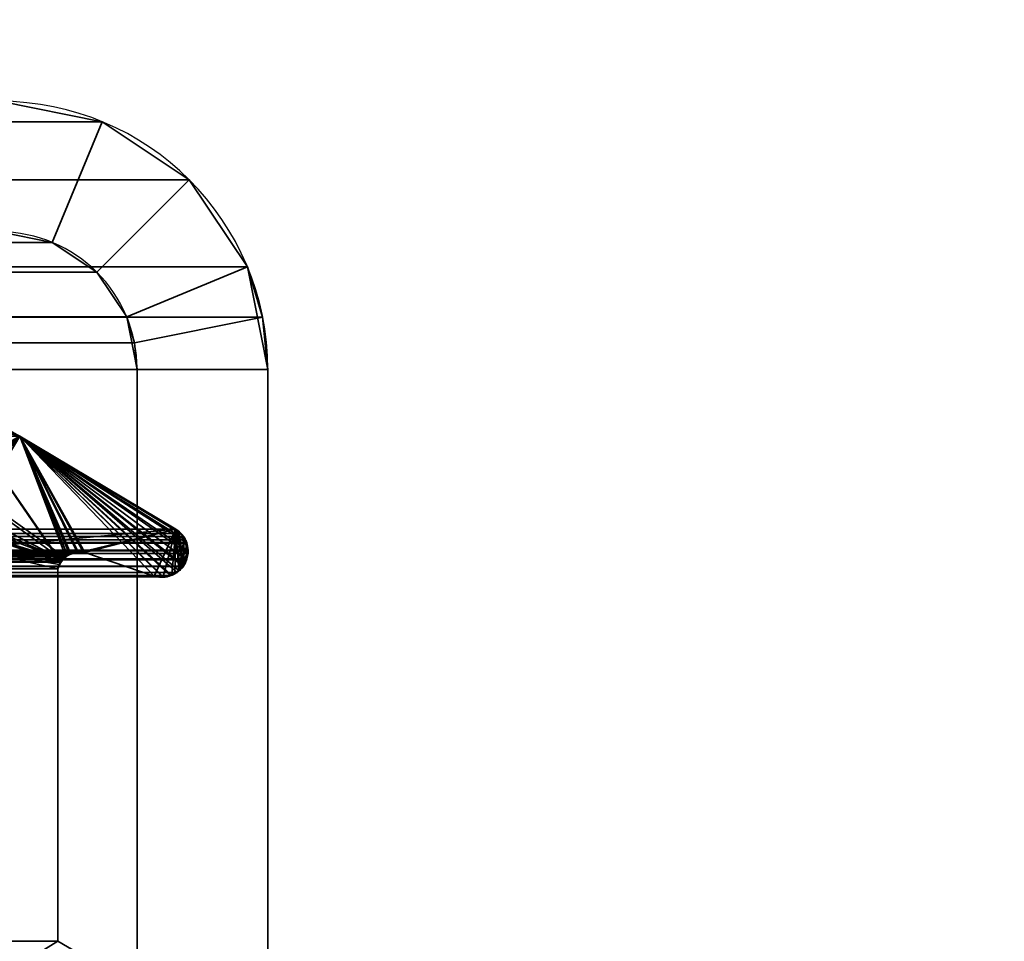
# Model space of a CAD drawing. Header units: millimetres. Extents: x -493 to 6693, y -115 to 145.
# Tile 630 of 656: x 1862 to 1873, y 6 to 17. Entities that reach past the tile are written whole.
import ezdxf

# ---------------------------------------------------------------- set-up
doc = ezdxf.new("R2010")
doc.units = ezdxf.units.MM
doc.layers.add('151', color=7, linetype='Continuous', true_color=0xffffff)

# ---------------------------------------------------------------- blocks, each defined once
blk = doc.blocks.new('UG_SURFACE_002')
at = {"layer": '151', "color": 252, "linetype": 'Continuous', "lineweight": 35}
for points in [[(2042.5, -15, 2200.25), (2042.5, 135, 2200.25), (957.5, 135, 2200.25), (957.5, -15, 2200.25)], [(1107.5, -15, 2050.25), (1107.5, 135, 2050.25), (1892.5, 135, 2050.25), (1892.5, -15, 2050.25)]]:
    blk.add_3dface(points, dxfattribs=at)
blk = doc.blocks.new('UG_SURFACE_118')
at = {"layer": '151', "color": 252, "linetype": 'Continuous', "lineweight": 35}
for points in [[(1861.42, 16, 2018.67), (1138.58, 16, 2018.67), (1137.401, 15.766, 2019.849), (1862.599, 15.766, 2019.849)], [(1861.42, 16, 2018.67), (1862.599, 15.766, 2019.849), (1862.025, 14.38, 2019.275), (1861.42, 14.5, 2018.67)], [(1862.599, 15.766, 2019.849), (1137.401, 15.766, 2019.849), (1136.402, 15.098, 2020.848), (1863.598, 15.098, 2020.848)], [(1862.599, 15.766, 2019.849), (1863.598, 15.098, 2020.848), (1862.537, 14.037, 2019.787), (1862.025, 14.38, 2019.275)], [(1863.598, 15.098, 2020.848), (1136.402, 15.098, 2020.848), (1135.734, 14.099, 2021.516), (1864.266, 14.099, 2021.516)], [(1862.88, 13.525, 2020.13), (1862.537, 14.037, 2019.787), (1863.598, 15.098, 2020.848), (1864.266, 14.099, 2021.516)], [(1862.025, 14.38, 2019.275), (1137.975, 14.38, 2019.275), (1138.58, 14.5, 2018.67), (1861.42, 14.5, 2018.67)], [(1862.537, 14.037, 2019.787), (1137.463, 14.037, 2019.787), (1137.975, 14.38, 2019.275), (1862.025, 14.38, 2019.275)], [(1864.441, 13.521, 2021.691), (1864.266, 14.099, 2021.516), (1135.734, 14.099, 2021.516), (1135.559, 13.521, 2021.691)], [(1862.88, 13.525, 2020.13), (1137.12, 13.525, 2020.13), (1137.463, 14.037, 2019.787), (1862.537, 14.037, 2019.787)], [(1862.97, 13.228, 2020.22), (1862.88, 13.525, 2020.13), (1864.266, 14.099, 2021.516), (1864.441, 13.521, 2021.691)], [(1135.5, 12.92, 2021.75), (1864.5, 12.92, 2021.75), (1864.441, 13.521, 2021.691)], [(1135.559, 13.521, 2021.691), (1135.5, 12.92, 2021.75), (1864.441, 13.521, 2021.691)], [(1137.03, 13.228, 2020.22), (1137.12, 13.525, 2020.13), (1862.88, 13.525, 2020.13), (1862.97, 13.228, 2020.22)], [(1863, 12.92, 2020.25), (1862.97, 13.228, 2020.22), (1864.441, 13.521, 2021.691), (1864.5, 12.92, 2021.75)], [(1862.97, 13.228, 2020.22), (1137, 12.92, 2020.25), (1137.03, 13.228, 2020.22)], [(1862.97, 13.228, 2020.22), (1863, 12.92, 2020.25), (1137, 12.92, 2020.25)], [(1135.5, -21.92, 2021.75), (1864.5, -21.92, 2021.75), (1864.5, 12.92, 2021.75), (1135.5, 12.92, 2021.75)], [(1137, -21.92, 2020.25), (1137, 12.92, 2020.25), (1863, 12.92, 2020.25), (1863, -21.92, 2020.25)], [(1864.5, 12.92, 2021.75), (1864.5, -21.92, 2021.75), (1863, -21.92, 2020.25), (1863, 12.92, 2020.25)]]:
    blk.add_3dface(points, dxfattribs=at)
blk = doc.blocks.new('UG_SURFACE_119')
at = {"layer": '151', "color": 252, "linetype": 'Continuous', "lineweight": 35}
for points in [[(1862.599, 15.766, 2019.849), (1862.599, 15.766, -7.75), (1861.42, 16, -7.75), (1861.42, 16, 2018.67)], [(1861.42, 16, -7.75), (1862.599, 15.766, -7.75), (1862.025, 14.38, -7.75), (1861.42, 14.5, -7.75)], [(1861.42, 14.5, 2018.67), (1862.025, 14.38, 2019.275), (1862.599, 15.766, 2019.849), (1861.42, 16, 2018.67)], [(1862.537, 14.037, -7.75), (1862.025, 14.38, -7.75), (1862.599, 15.766, -7.75), (1863.598, 15.098, -7.75)], [(1862.025, 14.38, 2019.275), (1862.537, 14.037, 2019.787), (1863.598, 15.098, 2020.848), (1862.599, 15.766, 2019.849)], [(1863.598, 15.098, 2020.848), (1863.598, 15.098, -7.75), (1862.599, 15.766, -7.75), (1862.599, 15.766, 2019.849)], [(1863.598, 15.098, -7.75), (1864.266, 14.099, -7.75), (1862.88, 13.525, -7.75), (1862.537, 14.037, -7.75)], [(1864.266, 14.099, 2021.516), (1863.598, 15.098, 2020.848), (1862.537, 14.037, 2019.787), (1862.88, 13.525, 2020.13)], [(1864.266, 14.099, 2021.516), (1864.266, 14.099, -7.75), (1863.598, 15.098, -7.75), (1863.598, 15.098, 2020.848)], [(1861.42, 14.5, 2018.67), (1861.42, 14.5, -7.75), (1862.025, 14.38, -7.75), (1862.025, 14.38, 2019.275)], [(1862.025, 14.38, 2019.275), (1862.025, 14.38, -7.75), (1862.537, 14.037, -7.75), (1862.537, 14.037, 2019.787)], [(1862.537, 14.037, 2019.787), (1862.537, 14.037, -7.75), (1862.88, 13.525, -7.75), (1862.88, 13.525, 2020.13)], [(1863, 12.92, -7.75), (1862.88, 13.525, -7.75), (1864.266, 14.099, -7.75), (1864.5, 12.92, -7.75)], [(1864.441, 13.521, 2021.691), (1864.266, 14.099, 2021.516), (1862.88, 13.525, 2020.13), (1862.97, 13.228, 2020.22)], [(1864.5, 12.92, -7.75), (1864.266, 14.099, -7.75), (1864.266, 14.099, 2021.516)], [(1864.266, 14.099, 2021.516), (1864.441, 13.521, 2021.691), (1864.5, 12.92, -7.75)], [(1863, 12.92, -7.75), (1862.97, 13.228, 2020.22), (1862.88, 13.525, 2020.13)], [(1862.88, 13.525, 2020.13), (1862.88, 13.525, -7.75), (1863, 12.92, -7.75)], [(1864.5, 12.92, 2021.75), (1864.441, 13.521, 2021.691), (1862.97, 13.228, 2020.22), (1863, 12.92, 2020.25)], [(1864.441, 13.521, 2021.691), (1864.5, 12.92, 2021.75), (1864.5, 12.92, -7.75)], [(1863, 12.92, -7.75), (1863, 12.92, 2020.25), (1862.97, 13.228, 2020.22)], [(1863, -21.92, 2020.25), (1863, 12.92, 2020.25), (1863, 12.92, -7.75), (1863, -21.92, -7.75)], [(1863, -21.92, -7.75), (1863, 12.92, -7.75), (1864.5, 12.92, -7.75), (1864.5, -21.92, -7.75)], [(1863, 12.92, 2020.25), (1863, -21.92, 2020.25), (1864.5, -21.92, 2021.75), (1864.5, 12.92, 2021.75)], [(1864.5, -21.92, 2021.75), (1864.5, -21.92, -7.75), (1864.5, 12.92, -7.75), (1864.5, 12.92, 2021.75)]]:
    blk.add_3dface(points, dxfattribs=at)
blk = doc.blocks.new('UG_SURFACE_122')
at = {"layer": '151', "color": 7, "linetype": 'Continuous', "lineweight": 35}
for points in [[(1139.15, 12.558, 2018.1), (1138.348, 12.155, 2018.902), (1861.652, 12.155, 2018.902)], [(1139.15, 12.558, 2018.1), (1861.652, 12.155, 2018.902), (1860.85, 12.558, 2018.1)], [(1861.01, 11.108, 2018.26), (1860.942, 11.254, 2018.192), (1860.85, 12.558, 2018.1), (1862.12, 10.706, 2019.37)], [(1862.183, 10.77, 2019.433), (1862.127, 10.713, 2019.377), (1860.85, 12.558, 2018.1), (1861.652, 12.155, 2018.902)], [(1862.127, 10.713, 2019.377), (1862.12, 10.706, 2019.37), (1860.85, 12.558, 2018.1)], [(1863.445, 11.088, 2020.694), (1861.652, 12.155, 2018.902), (1138.348, 12.155, 2018.902), (1136.555, 11.088, 2020.694)], [(1861.652, 12.155, 2018.902), (1863.291, 10.541, 2020.541), (1863.219, 10.542, 2020.469), (1863.197, 10.548, 2020.447)], [(1861.652, 12.155, 2018.902), (1863.568, 10.736, 2020.818), (1863.531, 10.662, 2020.781), (1863.528, 10.658, 2020.777)], [(1861.652, 12.155, 2018.902), (1863.585, 10.838, 2020.835), (1863.584, 10.809, 2020.834)], [(1861.652, 12.155, 2018.902), (1863.552, 10.965, 2020.802), (1863.569, 10.932, 2020.819), (1863.57, 10.927, 2020.82)], [(1861.652, 12.155, 2018.902), (1863.445, 11.088, 2020.694), (1863.498, 11.036, 2020.748)], [(1861.652, 12.155, 2018.902), (1863.378, 10.555, 2020.628), (1863.344, 10.54, 2020.594), (1863.291, 10.541, 2020.541)], [(1863.584, 10.809, 2020.834), (1863.572, 10.745, 2020.822), (1863.568, 10.736, 2020.818), (1861.652, 12.155, 2018.902)], [(1863.498, 11.036, 2020.748), (1863.533, 11.003, 2020.783), (1863.552, 10.965, 2020.802), (1861.652, 12.155, 2018.902)], [(1861.652, 12.155, 2018.902), (1863.461, 10.591, 2020.711), (1863.46, 10.59, 2020.71), (1863.378, 10.555, 2020.628)], [(1863.57, 10.927, 2020.82), (1863.585, 10.846, 2020.835), (1863.585, 10.838, 2020.835), (1861.652, 12.155, 2018.902)], [(1861.652, 12.155, 2018.902), (1862.199, 10.786, 2019.449), (1862.183, 10.77, 2019.433)], [(1861.652, 12.155, 2018.902), (1862.4, 10.817, 2019.65), (1862.386, 10.819, 2019.635)], [(1863.528, 10.658, 2020.777), (1863.461, 10.591, 2020.711), (1861.652, 12.155, 2018.902)], [(1861.652, 12.155, 2018.902), (1862.323, 10.826, 2019.573), (1862.313, 10.823, 2019.563)], [(1863.197, 10.548, 2020.447), (1862.4, 10.817, 2019.65), (1861.652, 12.155, 2018.902)], [(1862.386, 10.819, 2019.635), (1862.323, 10.826, 2019.573), (1861.652, 12.155, 2018.902)], [(1862.313, 10.823, 2019.563), (1862.239, 10.799, 2019.49), (1862.199, 10.786, 2019.449), (1861.652, 12.155, 2018.902)], [(1136.555, 11.088, 2020.694), (1136.501, 11.038, 2020.749), (1863.498, 11.036, 2020.748)], [(1863.498, 11.036, 2020.748), (1863.445, 11.088, 2020.694), (1136.555, 11.088, 2020.694)], [(1862.12, 10.706, 2019.37), (1861.025, 11.075, 2018.275), (1861.01, 11.108, 2018.26)], [(1863.552, 10.965, 2020.802), (1136.447, 10.966, 2020.803), (1136.432, 10.926, 2020.818)], [(1136.432, 10.926, 2020.818), (1863.569, 10.932, 2020.819), (1863.552, 10.965, 2020.802)], [(1136.452, 10.978, 2020.798), (1136.447, 10.966, 2020.803), (1863.552, 10.965, 2020.802)], [(1863.552, 10.965, 2020.802), (1136.476, 11.015, 2020.774), (1136.452, 10.978, 2020.798)], [(1136.501, 11.038, 2020.749), (1136.476, 11.015, 2020.774), (1863.533, 11.003, 2020.783)], [(1136.476, 11.015, 2020.774), (1863.552, 10.965, 2020.802), (1863.533, 11.003, 2020.783)], [(1863.533, 11.003, 2020.783), (1863.498, 11.036, 2020.748), (1136.501, 11.038, 2020.749)], [(1862.12, 10.706, 2019.37), (1862.089, 10.633, 2019.339), (1861.062, 10.866, 2018.312), (1861.025, 11.075, 2018.275)], [(1136.422, 10.898, 2020.828), (1136.416, 10.838, 2020.834), (1863.585, 10.846, 2020.835)], [(1136.432, 10.926, 2020.818), (1136.422, 10.898, 2020.828), (1863.585, 10.846, 2020.835)], [(1136.432, 10.926, 2020.818), (1863.57, 10.927, 2020.82), (1863.569, 10.932, 2020.819)], [(1863.585, 10.846, 2020.835), (1863.57, 10.927, 2020.82), (1136.432, 10.926, 2020.818)], [(1861.062, 5.719, 2018.312), (1861.062, 10.866, 2018.312), (1862.089, 10.633, 2019.339), (1862.089, 6.354, 2019.339)], [(1863.585, 10.838, 2020.835), (1136.416, 10.838, 2020.834), (1136.415, 10.828, 2020.835)], [(1136.415, 10.828, 2020.835), (1136.424, 10.758, 2020.826), (1863.585, 10.838, 2020.835)], [(1136.416, 10.838, 2020.834), (1863.585, 10.838, 2020.835), (1863.585, 10.846, 2020.835)], [(1863.584, 10.809, 2020.834), (1863.585, 10.838, 2020.835), (1136.424, 10.758, 2020.826)], [(1863.584, 10.809, 2020.834), (1136.424, 10.758, 2020.826), (1136.428, 10.745, 2020.822)], [(1136.428, 10.745, 2020.822), (1863.572, 10.745, 2020.822), (1863.584, 10.809, 2020.834)], [(1136.432, 10.736, 2020.818), (1863.568, 10.736, 2020.818), (1863.572, 10.745, 2020.822), (1136.428, 10.745, 2020.822)], [(1862.4, 10.817, 2019.65), (1863.197, 10.548, 2020.447), (1136.803, 10.548, 2020.447), (1137.6, 10.817, 2019.65)], [(1862.4, 10.817, 2019.65), (1137.6, 10.817, 2019.65), (1137.614, 10.818, 2019.636)], [(1862.323, 10.826, 2019.573), (1137.614, 10.818, 2019.636), (1137.687, 10.82, 2019.563)], [(1862.323, 10.826, 2019.573), (1862.386, 10.819, 2019.635), (1137.614, 10.818, 2019.636)], [(1137.614, 10.818, 2019.636), (1862.386, 10.819, 2019.635), (1862.4, 10.817, 2019.65)], [(1137.687, 10.82, 2019.563), (1862.313, 10.823, 2019.563), (1862.323, 10.826, 2019.573)], [(1862.313, 10.823, 2019.563), (1137.687, 10.82, 2019.563), (1137.717, 10.821, 2019.533)], [(1137.717, 10.821, 2019.533), (1862.239, 10.799, 2019.49), (1862.313, 10.823, 2019.563)], [(1137.717, 10.821, 2019.533), (1137.76, 10.8, 2019.49), (1862.239, 10.799, 2019.49)], [(1862.199, 10.786, 2019.449), (1137.76, 10.8, 2019.49), (1137.818, 10.772, 2019.432)], [(1862.199, 10.786, 2019.449), (1862.239, 10.799, 2019.49), (1137.76, 10.8, 2019.49)], [(1137.818, 10.772, 2019.432), (1862.183, 10.77, 2019.433), (1862.199, 10.786, 2019.449)], [(1862.183, 10.77, 2019.433), (1137.818, 10.772, 2019.432), (1137.826, 10.768, 2019.423)], [(1137.826, 10.768, 2019.423), (1862.127, 10.713, 2019.377), (1862.183, 10.77, 2019.433)], [(1137.826, 10.768, 2019.423), (1137.873, 10.713, 2019.377), (1862.127, 10.713, 2019.377)], [(1863.531, 10.662, 2020.781), (1136.432, 10.736, 2020.818), (1136.469, 10.662, 2020.781)], [(1863.531, 10.662, 2020.781), (1863.568, 10.736, 2020.818), (1136.432, 10.736, 2020.818)], [(1136.469, 10.662, 2020.781), (1136.473, 10.658, 2020.777), (1863.528, 10.658, 2020.777), (1863.531, 10.662, 2020.781)], [(1863.528, 10.658, 2020.777), (1136.473, 10.658, 2020.777), (1136.539, 10.592, 2020.711)], [(1136.539, 10.592, 2020.711), (1863.461, 10.591, 2020.711), (1863.528, 10.658, 2020.777)], [(1862.12, 10.706, 2019.37), (1137.873, 10.713, 2019.377), (1137.88, 10.705, 2019.37)], [(1862.12, 10.706, 2019.37), (1862.127, 10.713, 2019.377), (1137.873, 10.713, 2019.377)], [(1137.88, 10.705, 2019.37), (1862.089, 10.633, 2019.339), (1862.12, 10.706, 2019.37)], [(1137.88, 10.705, 2019.37), (1137.911, 10.633, 2019.339), (1862.089, 10.633, 2019.339)], [(1862.089, 6.354, 2019.339), (1862.089, 10.633, 2019.339), (1137.911, 10.633, 2019.339), (1137.911, 6.354, 2019.339)], [(1863.46, 10.59, 2020.71), (1136.539, 10.592, 2020.711), (1136.541, 10.59, 2020.709)], [(1863.46, 10.59, 2020.71), (1863.461, 10.591, 2020.711), (1136.539, 10.592, 2020.711)], [(1863.46, 10.59, 2020.71), (1136.541, 10.59, 2020.709), (1136.622, 10.555, 2020.628)], [(1136.622, 10.555, 2020.628), (1863.378, 10.555, 2020.628), (1863.46, 10.59, 2020.71)], [(1863.344, 10.54, 2020.594), (1136.622, 10.555, 2020.628), (1136.658, 10.54, 2020.592)], [(1863.344, 10.54, 2020.594), (1863.378, 10.555, 2020.628), (1136.622, 10.555, 2020.628)], [(1136.658, 10.54, 2020.592), (1136.709, 10.541, 2020.541), (1863.291, 10.541, 2020.541)], [(1863.291, 10.541, 2020.541), (1863.344, 10.54, 2020.594), (1136.658, 10.54, 2020.592)], [(1863.219, 10.542, 2020.469), (1136.709, 10.541, 2020.541), (1136.783, 10.543, 2020.467)], [(1863.219, 10.542, 2020.469), (1863.291, 10.541, 2020.541), (1136.709, 10.541, 2020.541)], [(1136.783, 10.543, 2020.467), (1863.197, 10.548, 2020.447), (1863.219, 10.542, 2020.469)], [(1136.783, 10.543, 2020.467), (1136.803, 10.548, 2020.447), (1863.197, 10.548, 2020.447)]]:
    blk.add_3dface(points, dxfattribs=at)
blk = doc.blocks.new('UG_SURFACE_123')
at = {"layer": '151', "color": 7, "linetype": 'Continuous', "lineweight": 35}
for points in [[(1861.652, 12.155, -7.75), (1859.018, 13.003, -7.75), (1859.02, 12.874, 2016.27)], [(1859.018, 13.003, -7.75), (1862.142, 10.736, -7.75), (1860.786, 11.435, -7.75), (1860.771, 11.445, -7.75)], [(1859.018, 13.003, -7.75), (1861.652, 12.155, -7.75), (1862.223, 10.8, -7.75), (1862.174, 10.762, -7.75)], [(1862.174, 10.762, -7.75), (1862.142, 10.736, -7.75), (1859.018, 13.003, -7.75)], [(1858.576, 12.015, 2015.826), (1860.595, 11.557, 2017.845), (1861.652, 12.155, 2018.902), (1859.02, 12.874, 2016.27)], [(1859.02, 12.874, 2016.27), (1861.652, 12.155, 2018.902), (1861.652, 12.155, -7.75)], [(1861.652, 12.155, 2018.902), (1860.595, 11.557, 2017.845), (1860.765, 11.429, 2018.015)], [(1860.765, 11.429, 2018.015), (1860.873, 11.349, 2018.122), (1861.652, 12.155, 2018.902)], [(1861.652, 12.155, 2018.902), (1860.873, 11.349, 2018.122), (1860.918, 11.268, 2018.168)], [(1860.918, 11.268, 2018.168), (1861.02, 11.091, 2018.27), (1861.652, 12.155, 2018.902)], [(1863.445, 11.088, 2020.694), (1861.652, 12.155, 2018.902), (1861.02, 11.091, 2018.27), (1861.021, 11.086, 2018.27)], [(1863.445, 11.088, -7.75), (1861.652, 12.155, -7.75), (1861.652, 12.155, 2018.902), (1863.445, 11.088, 2020.694)], [(1861.652, 12.155, -7.75), (1863.396, 10.56, -7.75), (1863.32, 10.537, -7.75), (1863.3, 10.539, -7.75)], [(1863.534, 10.674, -7.75), (1861.652, 12.155, -7.75), (1863.445, 11.088, -7.75)], [(1861.652, 12.155, -7.75), (1863.477, 10.612, -7.75), (1863.425, 10.569, -7.75), (1863.396, 10.56, -7.75)], [(1861.652, 12.155, -7.75), (1863.534, 10.674, -7.75), (1863.52, 10.647, -7.75), (1863.477, 10.612, -7.75)], [(1861.652, 12.155, -7.75), (1862.323, 10.826, -7.75), (1862.319, 10.825, -7.75), (1862.24, 10.805, -7.75)], [(1863.3, 10.539, -7.75), (1863.197, 10.548, -7.75), (1862.4, 10.817, -7.75), (1861.652, 12.155, -7.75)], [(1862.4, 10.817, -7.75), (1862.323, 10.826, -7.75), (1861.652, 12.155, -7.75)], [(1862.24, 10.805, -7.75), (1862.223, 10.8, -7.75), (1861.652, 12.155, -7.75)], [(1860.915, 11.269, -7.75), (1860.786, 11.435, -7.75), (1862.142, 10.736, -7.75)], [(1862.142, 10.736, -7.75), (1860.982, 11.182, -7.75), (1860.915, 11.269, -7.75)], [(1861.007, 11.083, -7.75), (1860.982, 11.182, -7.75), (1862.142, 10.736, -7.75)], [(1861.007, 11.083, -7.75), (1862.142, 10.736, -7.75), (1862.126, 10.706, -7.75)], [(1862.126, 10.706, -7.75), (1862.089, 10.633, -7.75), (1861.062, 10.866, -7.75), (1861.007, 11.083, -7.75)], [(1861.021, 11.086, 2018.27), (1861.062, 10.866, 2018.312), (1863.445, 11.088, 2020.694)], [(1863.445, 11.088, 2020.694), (1861.062, 10.866, 2018.312), (1862.26, 10.815, 2019.51), (1862.319, 10.816, 2019.569)], [(1862.319, 10.816, 2019.569), (1862.4, 10.817, 2019.65), (1863.445, 11.088, 2020.694)], [(1863.445, 11.088, 2020.694), (1862.4, 10.817, 2019.65), (1863.197, 10.548, 2020.447)], [(1863.197, 10.548, 2020.447), (1863.248, 10.537, 2020.498), (1863.299, 10.544, 2020.55), (1863.445, 11.088, 2020.694)], [(1863.445, 11.088, 2020.694), (1863.299, 10.544, 2020.55), (1863.397, 10.557, 2020.647)], [(1863.445, 11.088, 2020.694), (1863.397, 10.557, 2020.647), (1863.402, 10.558, 2020.652), (1863.433, 10.573, 2020.683)], [(1863.433, 10.573, 2020.683), (1863.478, 10.614, 2020.728), (1863.445, 11.088, 2020.694)], [(1863.469, 11.07, -7.75), (1863.445, 11.088, -7.75), (1863.445, 11.088, 2020.694)], [(1863.445, 11.088, 2020.694), (1863.483, 11.051, 2020.733), (1863.469, 11.07, -7.75)], [(1863.445, 11.088, -7.75), (1863.469, 11.07, -7.75), (1863.483, 11.054, -7.75), (1863.534, 10.674, -7.75)], [(1863.483, 11.051, 2020.733), (1863.445, 11.088, 2020.694), (1863.478, 10.614, 2020.728)], [(1863.483, 11.051, 2020.733), (1863.483, 11.054, -7.75), (1863.469, 11.07, -7.75)], [(1863.54, 10.988, 2020.79), (1863.533, 11.004, 2020.783), (1863.483, 11.051, 2020.733), (1863.478, 10.614, 2020.728)], [(1863.575, 10.911, 2020.825), (1863.54, 10.988, 2020.79), (1863.478, 10.614, 2020.728)], [(1863.541, 10.988, -7.75), (1863.483, 11.054, -7.75), (1863.483, 11.051, 2020.733)], [(1863.483, 11.054, -7.75), (1863.541, 10.988, -7.75), (1863.534, 10.674, -7.75)], [(1863.483, 11.051, 2020.733), (1863.533, 11.004, 2020.783), (1863.541, 10.988, -7.75)], [(1863.533, 11.004, 2020.783), (1863.54, 10.988, 2020.79), (1863.541, 10.988, -7.75)], [(1863.58, 10.831, -7.75), (1863.572, 10.745, -7.75), (1863.534, 10.674, -7.75), (1863.541, 10.988, -7.75)], [(1863.57, 10.91, -7.75), (1863.546, 10.982, -7.75), (1863.54, 10.988, 2020.79)], [(1863.54, 10.988, 2020.79), (1863.575, 10.911, 2020.825), (1863.57, 10.91, -7.75)], [(1863.546, 10.982, -7.75), (1863.541, 10.988, -7.75), (1863.54, 10.988, 2020.79)], [(1863.58, 10.831, -7.75), (1863.541, 10.988, -7.75), (1863.546, 10.982, -7.75), (1863.57, 10.91, -7.75)], [(1862.089, 10.633, -7.75), (1862.089, 6.354, -7.75), (1861.062, 5.719, -7.75), (1861.062, 10.866, -7.75)], [(1861.062, 10.866, 2018.312), (1862.107, 10.682, 2019.357), (1862.124, 10.705, 2019.374)], [(1861.062, 10.866, 2018.312), (1862.163, 10.759, 2019.413), (1862.172, 10.764, 2019.422), (1862.24, 10.804, 2019.49)], [(1861.062, 10.866, 2018.312), (1862.089, 10.633, 2019.339), (1862.107, 10.682, 2019.357)], [(1862.124, 10.705, 2019.374), (1862.163, 10.759, 2019.413), (1861.062, 10.866, 2018.312)], [(1862.089, 6.354, 2019.339), (1862.089, 10.633, 2019.339), (1861.062, 10.866, 2018.312), (1861.062, 5.719, 2018.312)], [(1862.24, 10.804, 2019.49), (1862.26, 10.815, 2019.51), (1861.062, 10.866, 2018.312)], [(1863.478, 10.614, 2020.728), (1863.585, 10.83, 2020.835), (1863.576, 10.909, 2020.826), (1863.575, 10.911, 2020.825)], [(1863.584, 10.868, -7.75), (1863.57, 10.91, -7.75), (1863.575, 10.911, 2020.825)], [(1863.57, 10.91, -7.75), (1863.584, 10.868, -7.75), (1863.58, 10.831, -7.75)], [(1863.58, 10.831, -7.75), (1863.584, 10.868, -7.75), (1863.575, 10.911, 2020.825)], [(1863.575, 10.911, 2020.825), (1863.576, 10.909, 2020.826), (1863.58, 10.831, -7.75)], [(1863.576, 10.909, 2020.826), (1863.585, 10.83, 2020.835), (1863.58, 10.831, -7.75)], [(1862.163, 10.759, 2019.413), (1862.124, 10.705, 2019.374), (1862.126, 10.706, -7.75)], [(1862.163, 10.759, 2019.413), (1862.126, 10.706, -7.75), (1862.142, 10.736, -7.75)], [(1862.163, 10.759, 2019.413), (1862.142, 10.736, -7.75), (1862.174, 10.762, -7.75)], [(1862.174, 10.762, -7.75), (1862.172, 10.764, 2019.422), (1862.163, 10.759, 2019.413)], [(1862.223, 10.8, -7.75), (1862.24, 10.804, 2019.49), (1862.172, 10.764, 2019.422)], [(1862.172, 10.764, 2019.422), (1862.174, 10.762, -7.75), (1862.223, 10.8, -7.75)], [(1862.223, 10.8, -7.75), (1862.24, 10.805, -7.75), (1862.24, 10.804, 2019.49)], [(1862.26, 10.815, 2019.51), (1862.24, 10.805, -7.75), (1862.319, 10.825, -7.75)], [(1862.26, 10.815, 2019.51), (1862.24, 10.804, 2019.49), (1862.24, 10.805, -7.75)], [(1862.319, 10.825, -7.75), (1862.319, 10.816, 2019.569), (1862.26, 10.815, 2019.51)], [(1862.319, 10.816, 2019.569), (1862.319, 10.825, -7.75), (1862.323, 10.826, -7.75)], [(1862.319, 10.816, 2019.569), (1862.323, 10.826, -7.75), (1862.4, 10.817, -7.75)], [(1862.4, 10.817, -7.75), (1862.4, 10.817, 2019.65), (1862.319, 10.816, 2019.569)], [(1862.4, 10.817, -7.75), (1863.197, 10.548, -7.75), (1863.197, 10.548, 2020.447), (1862.4, 10.817, 2019.65)], [(1863.585, 10.83, 2020.835), (1863.478, 10.614, 2020.728), (1863.536, 10.674, 2020.787)], [(1863.536, 10.674, 2020.787), (1863.534, 10.674, -7.75), (1863.572, 10.745, -7.75)], [(1863.536, 10.674, 2020.787), (1863.572, 10.745, 2020.822), (1863.585, 10.825, 2020.835), (1863.585, 10.83, 2020.835)], [(1863.572, 10.745, -7.75), (1863.572, 10.745, 2020.822), (1863.536, 10.674, 2020.787)], [(1863.58, 10.831, -7.75), (1863.585, 10.825, 2020.835), (1863.572, 10.745, 2020.822)], [(1863.572, 10.745, 2020.822), (1863.572, 10.745, -7.75), (1863.58, 10.831, -7.75)], [(1863.58, 10.831, -7.75), (1863.585, 10.83, 2020.835), (1863.585, 10.825, 2020.835)], [(1862.107, 10.682, 2019.357), (1862.089, 10.633, -7.75), (1862.126, 10.706, -7.75)], [(1862.107, 10.682, 2019.357), (1862.089, 10.633, 2019.339), (1862.089, 10.633, -7.75)], [(1862.089, 6.354, -7.75), (1862.089, 10.633, -7.75), (1862.089, 10.633, 2019.339), (1862.089, 6.354, 2019.339)], [(1862.126, 10.706, -7.75), (1862.124, 10.705, 2019.374), (1862.107, 10.682, 2019.357)], [(1863.478, 10.614, 2020.728), (1863.477, 10.612, -7.75), (1863.52, 10.647, -7.75)], [(1863.478, 10.614, 2020.728), (1863.529, 10.658, 2020.779), (1863.536, 10.674, 2020.787)], [(1863.52, 10.647, -7.75), (1863.529, 10.658, 2020.779), (1863.478, 10.614, 2020.728)], [(1863.529, 10.658, 2020.779), (1863.52, 10.647, -7.75), (1863.534, 10.674, -7.75)], [(1863.534, 10.674, -7.75), (1863.536, 10.674, 2020.787), (1863.529, 10.658, 2020.779)], [(1863.248, 10.537, 2020.498), (1863.197, 10.548, -7.75), (1863.3, 10.539, -7.75)], [(1863.248, 10.537, 2020.498), (1863.197, 10.548, 2020.447), (1863.197, 10.548, -7.75)], [(1863.3, 10.539, -7.75), (1863.299, 10.544, 2020.55), (1863.248, 10.537, 2020.498)], [(1863.396, 10.56, -7.75), (1863.397, 10.557, 2020.647), (1863.299, 10.544, 2020.55)], [(1863.299, 10.544, 2020.55), (1863.32, 10.537, -7.75), (1863.396, 10.56, -7.75)], [(1863.299, 10.544, 2020.55), (1863.3, 10.539, -7.75), (1863.32, 10.537, -7.75)], [(1863.397, 10.557, 2020.647), (1863.396, 10.56, -7.75), (1863.425, 10.569, -7.75)], [(1863.425, 10.569, -7.75), (1863.402, 10.558, 2020.652), (1863.397, 10.557, 2020.647)], [(1863.425, 10.569, -7.75), (1863.433, 10.573, 2020.683), (1863.402, 10.558, 2020.652)], [(1863.433, 10.573, 2020.683), (1863.425, 10.569, -7.75), (1863.477, 10.612, -7.75)], [(1863.477, 10.612, -7.75), (1863.478, 10.614, 2020.728), (1863.433, 10.573, 2020.683)]]:
    blk.add_3dface(points, dxfattribs=at)

msp = doc.modelspace()

# ---------------------------------------------------------------- linework, layer by layer
at = {"layer": '151', "color": 253, "linetype": 'Continuous', "lineweight": -3}
for p, q in [((1864.5, 12.92, 2021.75), (1135.5, 12.92, 2021.75)), ((1863, 12.92, 2020.25), (1137, 12.92, 2020.25)), ((1863, -21.92, -7.75), (1863, 12.92, -7.75)), ((1863, -21.92, 2020.25), (1863, 12.92, 2020.25)), ((1863, 12.92, -7.75), (1863, 12.92, 2020.25)), ((1863, -21.92, 2020.25), (1863, 12.92, 2020.25)), ((1864.5, -21.92, 2021.75), (1864.5, 12.92, 2021.75)), ((1864.5, -21.92, -7.75), (1864.5, 12.92, -7.75)), ((1864.5, -21.92, 2021.75), (1864.5, 12.92, 2021.75)), ((1864.5, 12.92, -7.75), (1864.5, 12.92, 2021.75)), ((1863.445, 11.088, -7.75), (1861.652, 12.155, -7.75)), ((1863.445, 11.088, 2020.695), (1861.652, 12.155, 2018.902)), ((1863.445, 11.088, 2020.695), (1861.652, 12.155, 2018.902)), ((1861.652, 12.155, -7.75), (1861.652, 12.155, 2018.902)), ((1863.445, 11.088, 2020.695), (1136.555, 11.088, 2020.695)), ((1863.445, 11.088, -7.75), (1863.445, 11.088, 2020.695)), ((1863.572, 10.745, 2020.822), (1136.428, 10.745, 2020.822)), ((1862.4, 10.817, 2019.65), (1137.6, 10.817, 2019.65)), ((1862.4, 10.817, 2019.65), (1863.197, 10.548, 2020.447)), ((1862.4, 10.817, 2019.65), (1863.197, 10.548, 2020.447)), ((1862.4, 10.817, -7.75), (1863.197, 10.548, -7.75)), ((1862.4, 10.817, -7.75), (1862.4, 10.817, 2019.65)), ((1863.572, 10.745, -7.75), (1863.572, 10.745, 2020.822)), ((1862.089, 10.633, 2019.339), (1137.911, 10.633, 2019.339)), ((1862.089, 6.354, 2019.339), (1862.089, 10.633, 2019.339)), ((1862.089, 10.633, -7.75), (1862.089, 10.633, 2019.339)), ((1862.089, 6.354, -7.75), (1862.089, 10.633, -7.75)), ((1862.089, 10.633, 2019.339), (1862.089, 6.354, 2019.339)), ((1863.197, 10.548, 2020.447), (1136.803, 10.548, 2020.447)), ((1863.197, 10.548, -7.75), (1863.197, 10.548, 2020.447)), ((1862.089, 6.354, 2019.339), (1137.911, 6.354, 2019.339)), ((1862.089, 6.354, 2019.339), (1863.435, 5.577, 2020.685)), ((1862.089, 6.354, -7.75), (1862.089, 6.354, 2019.339)), ((1863.435, 5.577, 2020.685), (1862.089, 6.354, 2019.339)), ((1863.435, 5.577, -7.75), (1862.089, 6.354, -7.75))]:
    msp.add_line(p, q, dxfattribs=at)
for radius in [3.08, 1.58]:
    msp.add_arc((1861.42, 12.92, -7.75), radius, 0, 90, dxfattribs=at)
at = {"layer": '151', "color": 253, "linetype": 'Continuous', "lineweight": -3, "extrusion": (-0.707107, -6.12323e-17, 0.707107)}
for major_axis, start_param, end_param in [((3.08, 0, 3.08), 0, 1.570796), ((-3.08, 0, -3.08), 3.141593, 4.712389), ((-1.58, 0, -1.58), 3.141593, 4.712389), ((1.58, 0, 1.58), 0, 1.570796)]:
    msp.add_ellipse((1861.42, 12.92, 2018.67), major_axis=major_axis, ratio=0.707107, start_param=start_param, end_param=end_param, dxfattribs=at)
at = {"layer": '151', "color": 253, "linetype": 'Continuous', "lineweight": -3}
for points in [[(1861.652, 12.155, -7.75), (1859.185, 13.565, -7.75), (1856.167, 13.607, -7.75), (1853.663, 12.267, -7.75)], [(1853.663, 12.267, 2010.913), (1856.167, 13.607, 2013.417), (1859.185, 13.565, 2016.435), (1861.652, 12.155, 2018.902)], [(1863.445, 11.088, 2020.695), (1863.56, 11.016, 2020.81), (1863.612, 10.874, 2020.862), (1863.572, 10.745, 2020.822)], [(1863.572, 10.745, -7.75), (1863.612, 10.874, -7.75), (1863.56, 11.016, -7.75), (1863.445, 11.088, -7.75)], [(1862.089, 10.633, -7.75), (1862.128, 10.776, -7.75), (1862.266, 10.854, -7.75), (1862.4, 10.817, -7.75)], [(1862.4, 10.817, 2019.65), (1862.266, 10.854, 2019.516), (1862.128, 10.776, 2019.378), (1862.089, 10.633, 2019.339)], [(1863.572, 10.745, 2020.822), (1863.522, 10.587, 2020.772), (1863.355, 10.499, 2020.605), (1863.197, 10.548, 2020.447)], [(1863.197, 10.548, -7.75), (1863.355, 10.499, -7.75), (1863.522, 10.587, -7.75), (1863.572, 10.745, -7.75)]]:
    msp.add_open_spline(points, degree=3, dxfattribs=at)
for points, knots in [([(1863.445, 11.088, 2020.695), (1863.477, 11.067, 2020.727), (1863.508, 11.039, 2020.758), (1863.547, 10.982, 2020.797), (1863.56, 10.958, 2020.81), (1863.578, 10.905, 2020.828), (1863.584, 10.875, 2020.834), (1863.586, 10.834, 2020.836), (1863.585, 10.821, 2020.835), (1863.583, 10.787, 2020.833), (1863.578, 10.765, 2020.828), (1863.572, 10.745, 2020.822)], [0, 0, 0, 0, 0.352085, 0.352085, 0.555499, 0.555499, 0.76144, 0.76144, 0.847046, 0.847046, 1, 1, 1, 1]), ([(1862.089, 10.633, 2019.339), (1862.092, 10.647, 2019.342), (1862.097, 10.66, 2019.347), (1862.108, 10.684, 2019.358), (1862.114, 10.695, 2019.364), (1862.134, 10.728, 2019.384), (1862.15, 10.746, 2019.4), (1862.177, 10.771, 2019.427), (1862.188, 10.779, 2019.438), (1862.209, 10.793, 2019.459), (1862.221, 10.799, 2019.471), (1862.244, 10.81, 2019.494), (1862.255, 10.814, 2019.505), (1862.286, 10.822, 2019.536), (1862.304, 10.825, 2019.554), (1862.349, 10.827, 2019.599), (1862.374, 10.824, 2019.624), (1862.4, 10.817, 2019.65)], [0, 0, 0, 0, 0.083387, 0.083387, 0.166577, 0.166577, 0.335401, 0.335401, 0.434579, 0.434579, 0.533676, 0.533676, 0.632723, 0.632723, 0.788244, 0.788244, 1, 1, 1, 1]), ([(1863.572, 10.745, 2020.822), (1863.562, 10.714, 2020.812), (1863.548, 10.686, 2020.798), (1863.521, 10.647, 2020.771), (1863.51, 10.634, 2020.76), (1863.486, 10.61, 2020.736), (1863.473, 10.6, 2020.723), (1863.424, 10.565, 2020.674), (1863.384, 10.548, 2020.634), (1863.303, 10.532, 2020.553), (1863.26, 10.533, 2020.51), (1863.212, 10.544, 2020.462), (1863.205, 10.546, 2020.455), (1863.197, 10.548, 2020.447)], [0, 0, 0, 0, 0.166834, 0.166834, 0.268625, 0.268625, 0.370213, 0.370213, 0.655117, 0.655117, 0.94701, 0.94701, 1, 1, 1, 1])]:
    msp.add_open_spline(points, degree=3, knots=knots, dxfattribs=at)

# ---------------------------------------------------------------- block references
for name in ['UG_SURFACE_118', 'UG_SURFACE_119', 'UG_SURFACE_002', 'UG_SURFACE_122', 'UG_SURFACE_123']:
    msp.add_blockref(name, (0, 0), dxfattribs=at)

doc.saveas('drawing.dxf')
